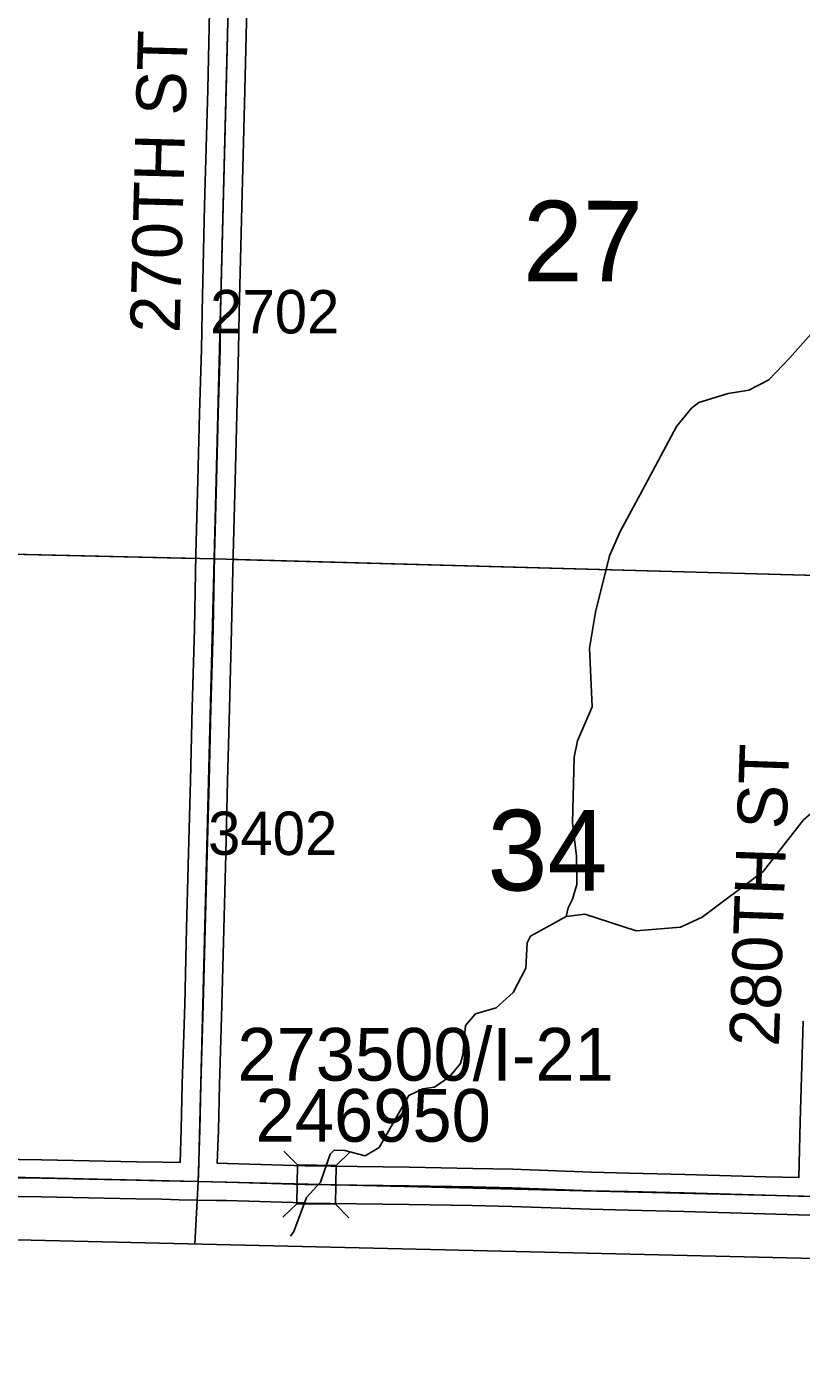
# Model space of a CAD drawing. Extents: x -132.8 to -73.3, y -60 to -26.
# Drawn here: x -113.422 to -112.173, y -56.797 to -54.648 of the extents above; entities that cross this region are included whole.
import ezdxf

# ---------------------------------------------------------------- set-up
doc = ezdxf.new("R2010")
doc.units = 0
for name, color, linetype in [('tdCoClipBndry', 7, 'Continuous'), ('tdCoCoBndry', 7, 'Continuous'), ('tdCoHydroRiver', 7, 'Continuous'), ('tdCoSecRdNmbr', 7, 'Continuous'), ('tdCoSecRdTxt', 7, 'Continuous'), ('tdCoSecRteBand', 7, 'Continuous'), ('tdCoSecRteCL', 7, 'Continuous'), ('tdCoSectLine', 7, 'Continuous'), ('tdCoSectLinePart', 7, 'Continuous'), ('tdCoSectNmbr', 7, 'Continuous'), ('tdCoStrucSec', 7, 'Continuous'), ('tdCoStrucSecCoName', 7, 'Continuous'), ('tdCoStrucSecFHWANum', 7, 'Continuous'), ('tdCoSurfGravel', 7, 'Continuous'), ('tdCoTwpBndryShd', 7, 'Continuous')]:
    doc.layers.add(name, color=color, linetype=linetype)

msp = doc.modelspace()

# ---------------------------------------------------------------- linework, layer by layer
at = {"layer": 'tdCoClipBndry'}
msp.add_lwpolyline([(-105.2169, -56.7974), (-108.2085, -56.7373), (-112.1505, -56.6347), (-115.139, -56.565), (-123.0751, -56.3329)], dxfattribs=at)
at = {"layer": 'tdCoCoBndry'}
for p, q in [((-114.1425, -56.4879), (-113.1452, -56.5104)), ((-113.1452, -56.5104), (-114.1425, -56.4879)), ((-113.1452, -56.5104), (-112.1477, -56.5347)), ((-112.1477, -56.5347), (-113.1452, -56.5104))]:
    msp.add_line(p, q, dxfattribs=at)
for points in [[(-105.2145, -56.6974), (-106.2094, -56.6762), (-107.208, -56.6566), (-108.2065, -56.6373), (-109.2021, -56.614), (-110.1571, -56.5879), (-111.1548, -56.5611), (-112.1481, -56.5347), (-113.1456, -56.5104), (-114.1428, -56.4879), (-115.1367, -56.4651), (-116.128, -56.4384), (-117.1346, -56.4083), (-118.1235, -56.376), (-119.1071, -56.3489), (-119.1146, -56.3483), (-120.0903, -56.3212), (-120.0984, -56.3206), (-121.0862, -56.293), (-122.083, -56.2632), (-123.0724, -56.233), (-124.0543, -56.2094)], [(-123.0751, -56.3329), (-115.139, -56.565), (-112.1505, -56.6347), (-108.2085, -56.7373), (-105.2169, -56.7974)], [(-105.2141, -56.6974), (-106.2091, -56.6762), (-107.2077, -56.6566), (-108.2061, -56.6373), (-109.2018, -56.614), (-110.1568, -56.5879), (-111.1544, -56.5611), (-112.1477, -56.5347), (-113.1452, -56.5104), (-114.1425, -56.4879), (-115.1363, -56.4651), (-116.1277, -56.4384)], [(-105.2141, -56.6974), (-106.2091, -56.6762), (-107.2077, -56.6566), (-108.2061, -56.6373), (-109.2018, -56.614), (-110.1568, -56.5879), (-111.1544, -56.5611), (-112.1477, -56.5347), (-113.1452, -56.5104), (-114.1425, -56.4879), (-115.1363, -56.4651), (-116.1277, -56.4384)]]:
    msp.add_lwpolyline(points, dxfattribs=at)
at = {"layer": 'tdCoHydroRiver'}
for points in [[(-112.1575, -55.1432), (-112.1916, -55.1818), (-112.2256, -55.2172), (-112.2576, -55.2338), (-112.2909, -55.2393), (-112.3386, -55.2538), (-112.3499, -55.263), (-112.3743, -55.2924), (-112.429, -55.3951), (-112.4654, -55.462), (-112.4822, -55.501), (-112.505, -55.592), (-112.5144, -55.6501), (-112.5105, -55.7449), (-112.534, -55.7995), (-112.5394, -55.8262), (-112.542, -55.9318), (-112.5355, -55.9856), (-112.5351, -56.0314), (-112.542, -56.0549), (-112.5487, -56.0689), (-112.5522, -56.083)], [(-111.7728, -55.598), (-111.7841, -55.6071), (-111.8594, -55.651), (-111.8948, -55.6785), (-111.9295, -55.7423), (-111.9702, -55.7902), (-111.9992, -55.8131), (-112.1194, -55.8842), (-112.1694, -55.9271), (-112.2347, -56.0106), (-112.3328, -56.0839), (-112.3679, -56.1003), (-112.4391, -56.1064), (-112.5221, -56.0791), (-112.5522, -56.083)], [(-112.5522, -56.083), (-112.6098, -56.1147), (-112.6148, -56.1256), (-112.6174, -56.1666), (-112.6374, -56.2055), (-112.6648, -56.2301), (-112.6982, -56.2403), (-112.7145, -56.2588), (-112.7188, -56.306), (-112.7223, -56.3201), (-112.7402, -56.3417), (-112.7643, -56.3585), (-112.7833, -56.3612), (-112.8057, -56.3716), (-112.8536, -56.4556), (-112.8761, -56.4692), (-112.909, -56.4605), (-112.9263, -56.4601), (-112.9328, -56.4662), (-112.9482, -56.5116), (-112.9709, -56.5363), (-112.9912, -56.591), (-112.9964, -56.5986)]]:
    msp.add_lwpolyline(points, dxfattribs=at)
at = {"layer": 'tdCoSecRteBand'}
for points in [[(-113.1745, -56.4798), (-113.1727, -56.4264), (-113.1711, -56.3532), (-113.1711, -56.3531), (-113.1711, -56.3529), (-113.1671, -56.225), (-113.1639, -56.102), (-113.1639, -56.102), (-113.1639, -56.102), (-113.1607, -55.9807), (-113.1578, -55.8634), (-113.1548, -55.7457), (-113.1548, -55.7457), (-113.1548, -55.7457), (-113.1514, -55.619), (-113.1489, -55.4988), (-113.1489, -55.4987), (-113.1489, -55.4986), (-113.1459, -55.3793), (-113.1459, -55.3793), (-113.1459, -55.3793), (-113.1432, -55.2715), (-113.1432, -55.2714), (-113.1432, -55.2713), (-113.1401, -55.1684), (-113.1391, -55.1072), (-113.1391, -55.107), (-113.1391, -55.1069), (-113.1349, -54.9363), (-113.1349, -54.9362), (-113.1349, -54.9362), (-113.13, -54.7488), (-113.1258, -54.5716)], [(-113.0658, -54.5731), (-113.07, -54.7503), (-113.07, -54.7503), (-113.07, -54.7504), (-113.0749, -54.9378), (-113.0791, -55.1083), (-113.0801, -55.1695), (-113.0801, -55.1697), (-113.0801, -55.17), (-113.0832, -55.2731), (-113.0859, -55.3808), (-113.0889, -55.5001), (-113.0914, -55.6203), (-113.0914, -55.6204), (-113.0914, -55.6205), (-113.0948, -55.7473), (-113.0978, -55.8649), (-113.1007, -55.9822), (-113.1007, -55.9823), (-113.1007, -55.9823), (-113.1039, -56.1036), (-113.1072, -56.2267), (-113.1072, -56.2267), (-113.1072, -56.2268), (-113.1111, -56.3547), (-113.1128, -56.4279), (-113.1128, -56.428), (-113.1128, -56.4282), (-113.1145, -56.4811), (-113.0985, -56.4815), (-113.0984, -56.4815), (-113.0983, -56.4815), (-112.9728, -56.4852), (-112.8051, -56.4874), (-112.805, -56.4874), (-112.8049, -56.4874), (-112.7025, -56.4894), (-112.6384, -56.4906), (-112.6382, -56.4906), (-112.6379, -56.4906), (-112.5113, -56.4953), (-112.4509, -56.4968), (-112.4509, -56.4968), (-112.4508, -56.4968), (-112.3611, -56.499), (-112.361, -56.499), (-112.361, -56.499), (-112.2303, -56.5027), (-112.177, -56.5042), (-112.1752, -56.4141), (-112.1752, -56.414), (-112.1752, -56.4138), (-112.1703, -56.2517)], [(-113.5429, -56.4736), (-113.3977, -56.4753), (-113.3976, -56.4753), (-113.3974, -56.4753), (-113.2446, -56.4785), (-113.203, -56.4792), (-113.2029, -56.4792), (-113.2029, -56.4792), (-113.1745, -56.4798)], [(-112.1483, -56.565), (-112.1782, -56.5644), (-112.1782, -56.5642), (-112.1784, -56.5642), (-112.1784, -56.5641), (-112.232, -56.5627), (-112.232, -56.5627), (-112.232, -56.5627), (-112.3626, -56.559), (-112.4523, -56.5567), (-112.513, -56.5553), (-112.5132, -56.5553), (-112.5134, -56.5552), (-112.6399, -56.5506), (-112.7037, -56.5493), (-112.806, -56.5474), (-112.9738, -56.5452), (-112.974, -56.5452), (-112.9743, -56.5451), (-113.0999, -56.5414), (-113.1162, -56.5411), (-113.1165, -56.5411), (-113.1165, -56.5414), (-113.1463, -56.5405), (-113.1761, -56.5398), (-113.2041, -56.5392), (-113.2457, -56.5385), (-113.2457, -56.5385), (-113.2458, -56.5385), (-113.3986, -56.5353), (-113.5439, -56.5336)]]:
    msp.add_lwpolyline(points, dxfattribs=at)
at = {"layer": 'tdCoSecRteCL'}
for points in [[(-113.1455, -56.5105), (-113.1428, -56.4272), (-113.1411, -56.3539), (-113.1371, -56.2259), (-113.1339, -56.1028), (-113.1307, -55.9815), (-113.1278, -55.8641), (-113.1248, -55.7465), (-113.1214, -55.6197), (-113.1189, -55.4994), (-113.1159, -55.38), (-113.1132, -55.2723), (-113.1101, -55.1691), (-113.1091, -55.1076), (-113.1049, -54.937), (-113.1, -54.7496), (-113.0958, -54.5723), (-113.0939, -54.5112)], [(-114.1412, -56.4884), (-114.0989, -56.4895), (-113.9722, -56.493), (-113.8407, -56.4969), (-113.6957, -56.4989), (-113.5436, -56.5036), (-113.3981, -56.5053), (-113.2452, -56.5085), (-113.2035, -56.5092), (-113.1455, -56.5105)], [(-113.1455, -56.5105), (-113.0992, -56.5115), (-112.9734, -56.5152), (-112.8055, -56.5174), (-112.7031, -56.5193), (-112.639, -56.5206), (-112.5123, -56.5253), (-112.4516, -56.5267), (-112.3618, -56.529), (-112.2311, -56.5327), (-112.1599, -56.5346), (-112.1476, -56.535)]]:
    msp.add_lwpolyline(points, dxfattribs=at)
at = {"layer": 'tdCoSectLine'}
for points in [[(-113.1194, -55.5062), (-113.0942, -54.5112)], [(-114.119, -55.4831), (-113.1194, -55.5062)], [(-113.1456, -56.5104), (-113.1449, -56.4998), (-113.1194, -55.5062)], [(-113.1194, -55.5062), (-112.1289, -55.5337)], [(-114.1428, -56.4879), (-113.1456, -56.5104)], [(-113.1508, -56.6114), (-113.1456, -56.5104)], [(-113.1456, -56.5104), (-112.1481, -56.5347)]]:
    msp.add_lwpolyline(points, dxfattribs=at)
at = {"layer": 'tdCoSectLinePart'}
for points in [[(-114.119, -55.4831), (-113.1493, -55.5055)], [(-113.089, -55.507), (-112.1465, -55.5332)], [(-113.1508, -56.6114), (-113.1472, -56.5405)]]:
    msp.add_lwpolyline(points, dxfattribs=at)
at = {"layer": 'tdCoStrucSec'}
for points in [[(-113.0074, -56.4613), (-112.9855, -56.4837), (-112.923, -56.4845)], [(-112.9006, -56.4627), (-112.923, -56.4845), (-112.9238, -56.5471)], [(-113.0088, -56.5681), (-112.9864, -56.5463), (-112.9855, -56.4837)], [(-112.9025, -56.569), (-112.9238, -56.5471), (-112.9864, -56.5463)]]:
    msp.add_lwpolyline(points, dxfattribs=at)
at = {"layer": 'tdCoSurfGravel'}
for points in [[(-113.1189, -55.4994), (-113.1159, -55.38), (-113.1132, -55.2723), (-113.1101, -55.1691), (-113.1091, -55.1076), (-113.1049, -54.937), (-113.1, -54.7496), (-113.0958, -54.5723), (-113.0939, -54.5112)], [(-113.1455, -56.5105), (-113.1428, -56.4272), (-113.1411, -56.3539), (-113.1371, -56.2259), (-113.1339, -56.1028), (-113.1307, -55.9815), (-113.1278, -55.8641), (-113.1248, -55.7465), (-113.1214, -55.6197), (-113.1189, -55.4994)], [(-114.1412, -56.4884), (-114.0989, -56.4895), (-113.9722, -56.493), (-113.8407, -56.4969), (-113.6957, -56.4989), (-113.5436, -56.5036), (-113.3981, -56.5053), (-113.2452, -56.5085), (-113.2035, -56.5092), (-113.1455, -56.5105)], [(-113.1455, -56.5105), (-113.0992, -56.5115), (-112.9734, -56.5152), (-112.8055, -56.5174), (-112.7031, -56.5193), (-112.639, -56.5206), (-112.5123, -56.5253), (-112.4516, -56.5267), (-112.3618, -56.529), (-112.2311, -56.5327), (-112.1599, -56.5346), (-112.1476, -56.535), (-112.0314, -56.5381), (-111.9349, -56.5413), (-111.7771, -56.5448), (-111.6464, -56.5487), (-111.4447, -56.5531), (-111.4053, -56.5541)]]:
    msp.add_lwpolyline(points, dxfattribs=at)
at = {"layer": 'tdCoTwpBndryShd'}
msp.add_lwpolyline([(-105.2145, -56.6974), (-106.2094, -56.6762), (-107.208, -56.6566), (-108.2065, -56.6373), (-109.2021, -56.614), (-110.1571, -56.5879), (-111.1548, -56.5611), (-112.1481, -56.5347), (-113.1456, -56.5104), (-114.1428, -56.4879), (-115.1367, -56.4651), (-116.128, -56.4384), (-117.1346, -56.4083), (-118.1235, -56.376), (-119.1071, -56.3489), (-119.1146, -56.3483), (-120.0903, -56.3212), (-120.0984, -56.3206), (-121.0862, -56.293), (-122.083, -56.2632), (-123.0724, -56.233), (-124.0543, -56.2094)], dxfattribs=at)

# ---------------------------------------------------------------- texts
at = {"layer": 'tdCoSecRdNmbr'}
for s, p in [('2702', (-113.1261, -55.1423)), ('3402', (-113.1294, -55.9836))]:
    msp.add_text(s, height=0.07, rotation=359.915, dxfattribs=at).set_placement(p)
at = {"layer": 'tdCoSecRdTxt'}
for s, rotation, p in [('270TH ST', 88.4712, (-113.1752, -55.1424)), ('280TH ST', 87.9972, (-112.2093, -56.2937))]:
    msp.add_text(s, height=0.08, rotation=rotation, dxfattribs=at).set_placement(p)
at = {"layer": 'tdCoSectNmbr'}
for s, p in [('27', (-112.622, -55.0584)), ('34', (-112.6791, -56.041))]:
    msp.add_text(s, height=0.13, rotation=359.9153, dxfattribs=at).set_placement(p)
at = {"layer": 'tdCoStrucSecCoName'}
msp.add_text('273500/I-21', height=0.085, dxfattribs=at).set_placement((-113.0822, -56.3478))
at = {"layer": 'tdCoStrucSecFHWANum'}
msp.add_text('246950', height=0.085, dxfattribs=at).set_placement((-113.0528, -56.4463))

doc.saveas('drawing.dxf')
